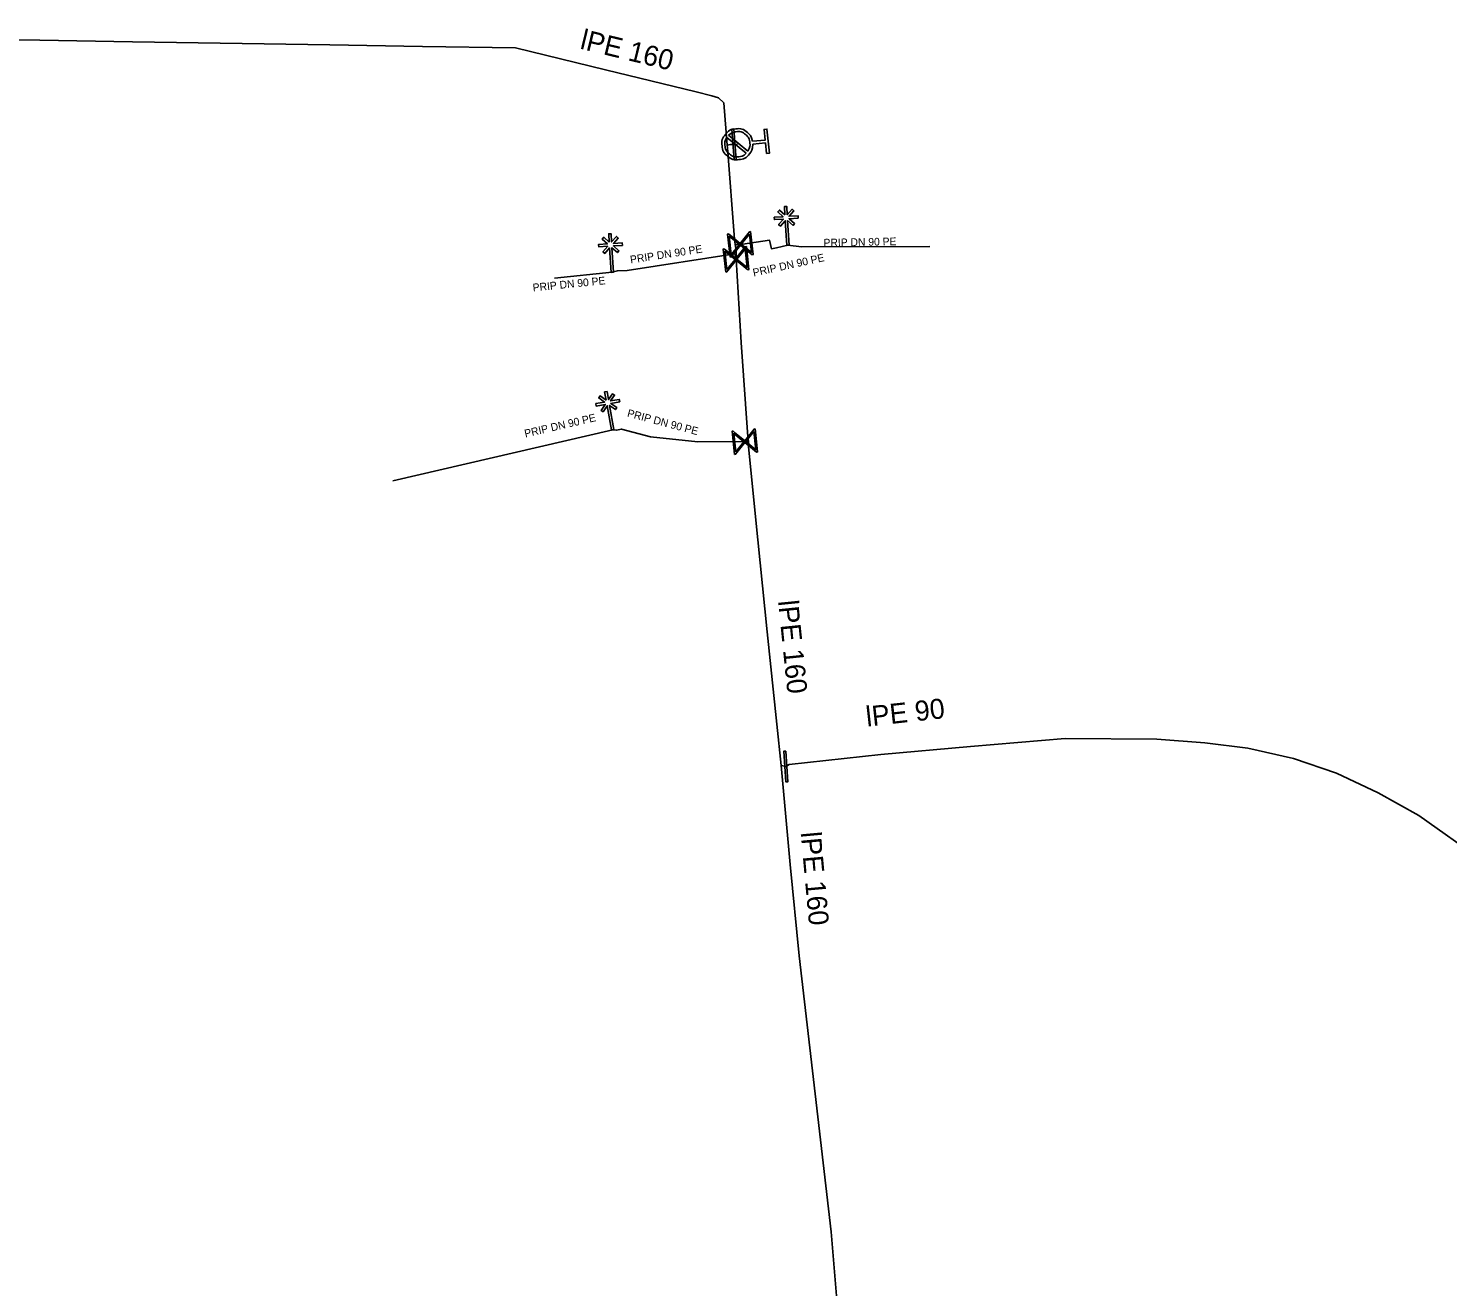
# Model space of a CAD drawing. Extents: x -643544 to -637295, y -1119190 to -1111715.
# Drawn here: x -640880.3 to -640788.5, y -1114517.4 to -1114435.9 of the extents above; entities that cross this region are included whole.
import ezdxf

# ---------------------------------------------------------------- set-up
doc = ezdxf.new("R2010")
doc.units = 0
for name, color, linetype in [('Default', 7, 'Continuous'), ('VP Hydrant', 7, 'Continuous'), ('VP Popis přípojky', 7, 'Continuous'), ('VP Přípojka', 7, 'Continuous'), ('VP Změna materiálu', 7, 'Continuous'), ('VP Řad', 7, 'Continuous'), ('VP Řad - popis', 7, 'Continuous'), ('VP Šoupě', 7, 'Continuous')]:
    doc.layers.add(name, color=color, linetype=linetype)

msp = doc.modelspace()

# ---------------------------------------------------------------- linework, layer by layer
at = {"layer": 'Default'}
for points in [[(-640833.42, -1114443.402), (-640833.413, -1114443.763), (-640833.646, -1114444.045), (-640833.908, -1114444.364), (-640834.322, -1114444.405), (-640834.734, -1114444.446), (-640835.054, -1114444.184), (-640835.374, -1114443.922), (-640835.415, -1114443.508), (-640835.456, -1114443.098), (-640835.195, -1114442.777), (-640834.934, -1114442.456), (-640834.522, -1114442.415), (-640834.108, -1114442.374), (-640833.787, -1114442.634), (-640833.501, -1114442.865), (-640833.438, -1114443.219)], [(-640833.736, -1114443.852), (-640833.581, -1114443.618), (-640833.61, -1114443.327), (-640833.643, -1114442.991), (-640833.903, -1114442.778), (-640834.163, -1114442.566), (-640834.499, -1114442.599), (-640834.791, -1114442.629), (-640834.989, -1114442.827)], [(-640835.104, -1114442.968), (-640835.255, -1114443.201), (-640835.227, -1114443.489), (-640835.193, -1114443.823), (-640834.933, -1114444.037), (-640834.674, -1114444.25), (-640834.337, -1114444.216), (-640834.05, -1114444.188), (-640833.851, -1114443.993)]]:
    msp.add_open_spline(points, degree=3, dxfattribs=at)
at = {"layer": 'VP Hydrant'}
for points in [[(-640833.438, -1114443.219), (-640832.622, -1114443.138), (-640832.69, -1114442.452), (-640832.508, -1114442.433), (-640832.352, -1114443.988), (-640832.535, -1114444.006), (-640832.603, -1114443.32), (-640833.42, -1114443.402)], [(-640833.851, -1114443.993), (-640835.104, -1114442.968)], [(-640834.989, -1114442.827), (-640833.736, -1114443.852)]]:
    msp.add_lwpolyline(points, dxfattribs=at)
at = {"layer": 'VP Přípojka'}
for points in [[(-640834.56, -1114449.9), (-640834.23, -1114449.89), (-640834.06, -1114449.87), (-640832.34, -1114449.62), (-640832.22, -1114450.18), (-640831.9, -1114450.11), (-640831.15, -1114449.94)], [(-640821.974, -1114450.035), (-640830.279, -1114450.05), (-640831.15, -1114449.94)], [(-640842.52, -1114451.7), (-640842.19, -1114451.6), (-640841.56, -1114451.58), (-640834.58, -1114450.51), (-640834.51, -1114450.86)], [(-640846.251, -1114452.071), (-640842.52, -1114451.7)], [(-640856.715, -1114465.189), (-640842.49, -1114461.89)], [(-640842.49, -1114461.89), (-640842.24, -1114461.92), (-640841.93, -1114461.85), (-640840.05, -1114462.35), (-640836.98, -1114462.68), (-640833.94, -1114462.66), (-640833.71, -1114462.65)]]:
    msp.add_lwpolyline(points, dxfattribs=at)
at = {"layer": 'VP Změna materiálu'}
for points in [[(-640831.347, -1114447.988), (-640831.38, -1114447.449), (-640831.224, -1114447.44), (-640831.191, -1114447.973), (-640830.882, -1114447.622), (-640830.765, -1114447.726), (-640831.072, -1114448.075), (-640830.497, -1114448.039), (-640830.488, -1114448.195), (-640831.072, -1114448.231), (-640830.717, -1114448.545), (-640830.82, -1114448.661), (-640831.168, -1114448.355), (-640831.07, -1114449.935), (-640831.226, -1114449.945), (-640831.324, -1114448.36), (-640831.636, -1114448.714), (-640831.752, -1114448.61), (-640831.439, -1114448.254), (-640832.023, -1114448.29), (-640832.032, -1114448.134), (-640831.459, -1114448.099), (-640831.805, -1114447.791), (-640831.703, -1114447.675), (-640831.347, -1114447.988)], [(-640842.717, -1114449.748), (-640842.75, -1114449.209), (-640842.594, -1114449.2), (-640842.561, -1114449.733), (-640842.252, -1114449.382), (-640842.135, -1114449.486), (-640842.442, -1114449.835), (-640841.867, -1114449.799), (-640841.858, -1114449.955), (-640842.442, -1114449.991), (-640842.087, -1114450.305), (-640842.19, -1114450.421), (-640842.538, -1114450.115), (-640842.44, -1114451.695), (-640842.596, -1114451.705), (-640842.694, -1114450.12), (-640843.006, -1114450.474), (-640843.122, -1114450.37), (-640842.809, -1114450.014), (-640843.393, -1114450.05), (-640843.402, -1114449.894), (-640842.829, -1114449.859), (-640843.175, -1114449.551), (-640843.073, -1114449.435), (-640842.717, -1114449.748)], [(-640842.914, -1114459.975), (-640843.011, -1114459.444), (-640842.857, -1114459.416), (-640842.761, -1114459.942), (-640842.495, -1114459.556), (-640842.367, -1114459.646), (-640842.632, -1114460.029), (-640842.065, -1114459.926), (-640842.037, -1114460.08), (-640842.613, -1114460.184), (-640842.223, -1114460.453), (-640842.312, -1114460.581), (-640842.693, -1114460.318), (-640842.411, -1114461.876), (-640842.564, -1114461.904), (-640842.848, -1114460.341), (-640843.116, -1114460.729), (-640843.244, -1114460.64), (-640842.975, -1114460.25), (-640843.55, -1114460.354), (-640843.578, -1114460.2), (-640843.012, -1114460.098), (-640843.393, -1114459.833), (-640843.304, -1114459.705), (-640842.914, -1114459.975)]]:
    msp.add_lwpolyline(points, dxfattribs=at)
at = {"layer": 'VP Řad'}
for points in [[(-640921.86, -1114439.61), (-640909.39, -1114438.61), (-640897.48, -1114437.61), (-640885.57, -1114436.59), (-640879.571, -1114436.684), (-640873.572, -1114436.779), (-640860.787, -1114436.98), (-640854.789, -1114437.076), (-640848.79, -1114437.17), (-640842.959, -1114438.585), (-640837.09, -1114440.01), (-640836.08, -1114440.28), (-640835.65, -1114440.41), (-640835.29, -1114440.74), (-640835.09, -1114443.47)], [(-640834.42, -1114443.41), (-640834.64, -1114443.42), (-640834.86, -1114443.43), (-640835.09, -1114443.47)], [(-640835.09, -1114443.47), (-640835.07, -1114443.65), (-640834.6, -1114449.56), (-640834.56, -1114449.9), (-640834.51, -1114450.27), (-640834.51, -1114450.51), (-640834.51, -1114450.83), (-640834.51, -1114450.86), (-640834.17, -1114456.25), (-640833.75, -1114462.35), (-640833.71, -1114462.65), (-640833.71, -1114463), (-640833.098, -1114469.011), (-640832.49, -1114474.98), (-640831.862, -1114480.947), (-640831.58, -1114483.63)], [(-640831.58, -1114483.63), (-640831.29, -1114483.69), (-640831.08, -1114483.57), (-640825.14, -1114482.92), (-640819.34, -1114482.4), (-640813.21, -1114481.88), (-640807.27, -1114481.91), (-640804.17, -1114482.15), (-640801.39, -1114482.51), (-640798.44, -1114483.17), (-640795.64, -1114484.13), (-640792.95, -1114485.39), (-640790.33, -1114486.87), (-640786.25, -1114489.75)], [(-640827.855, -1114519.764), (-640828.36, -1114513.82), (-640829.048, -1114507.86), (-640829.734, -1114501.901), (-640830.42, -1114495.94), (-640831, -1114490.03), (-640831.58, -1114483.63)]]:
    msp.add_lwpolyline(points, dxfattribs=at)
at = {"layer": 'VP Šoupě'}
for points in [[(-640834.635, -1114444.422), (-640834.77, -1114442.427), (-640834.645, -1114442.418), (-640834.51, -1114444.413), (-640834.635, -1114444.422)], [(-640834.898, -1114450.714), (-640835.054, -1114449.222), (-640834.988, -1114449.215), (-640834.891, -1114449.299), (-640834.238, -1114449.828), (-640833.627, -1114449.073), (-640833.562, -1114449.066), (-640833.406, -1114450.558), (-640833.472, -1114450.565), (-640834.225, -1114449.951), (-640834.753, -1114450.604), (-640834.833, -1114450.707), (-640834.898, -1114450.714)], [(-640835.178, -1114451.684), (-640835.334, -1114450.192), (-640835.268, -1114450.185), (-640835.171, -1114450.269), (-640834.518, -1114450.798), (-640833.907, -1114450.043), (-640833.842, -1114450.036), (-640833.686, -1114451.528), (-640833.752, -1114451.535), (-640834.505, -1114450.921), (-640835.033, -1114451.574), (-640835.113, -1114451.677), (-640835.178, -1114451.684)], [(-640834.821, -1114450.547), (-640834.293, -1114449.896), (-640834.944, -1114449.369), (-640834.821, -1114450.547)], [(-640833.639, -1114449.227), (-640834.17, -1114449.883), (-640833.516, -1114450.412), (-640833.639, -1114449.227)], [(-640835.101, -1114451.517), (-640834.573, -1114450.866), (-640835.224, -1114450.339), (-640835.101, -1114451.517)], [(-640833.919, -1114450.197), (-640834.45, -1114450.853), (-640833.796, -1114451.382), (-640833.919, -1114450.197)], [(-640834.608, -1114463.484), (-640834.764, -1114461.992), (-640834.698, -1114461.985), (-640834.601, -1114462.069), (-640833.948, -1114462.598), (-640833.337, -1114461.843), (-640833.272, -1114461.836), (-640833.116, -1114463.328), (-640833.182, -1114463.335), (-640833.935, -1114462.721), (-640834.463, -1114463.374), (-640834.543, -1114463.477), (-640834.608, -1114463.484)], [(-640833.349, -1114461.997), (-640833.88, -1114462.653), (-640833.226, -1114463.182), (-640833.349, -1114461.997)], [(-640834.531, -1114463.317), (-640834.003, -1114462.666), (-640834.654, -1114462.139), (-640834.531, -1114463.317)], [(-640831.295, -1114482.688), (-640831.16, -1114484.683), (-640831.285, -1114484.692), (-640831.42, -1114482.697), (-640831.295, -1114482.688)]]:
    msp.add_lwpolyline(points, dxfattribs=at)

# ---------------------------------------------------------------- texts
at = {"layer": 'VP Popis přípojky'}
for rotation, p in [(8.71532, (-640841.325, -1114451.131)), (1.12019, (-640828.842, -1114450.036)), (12.33909, (-640833.364, -1114451.978)), (5.68552, (-640847.642, -1114452.94)), (13.05696, (-640848.142, -1114462.394)), (345.10653, (-640841.588, -1114461.032))]:
    msp.add_text('PRIP DN 90 PE', height=0.5, rotation=rotation, dxfattribs=at).set_placement(p)
at = {"layer": 'VP Řad - popis'}
for s, rotation, p in [('lPE 160', 346.35979, (-640844.661, -1114437.213)), ('lPE 160', 275.81607, (-640831.791, -1114472.978)), ('lPE 90', 6.24489, (-640826.036, -1114481.109)), ('lPE 160', 275.17828, (-640830.327, -1114487.963))]:
    msp.add_text(s, height=1.3, rotation=rotation, dxfattribs=at).set_placement(p)

doc.saveas('drawing.dxf')
